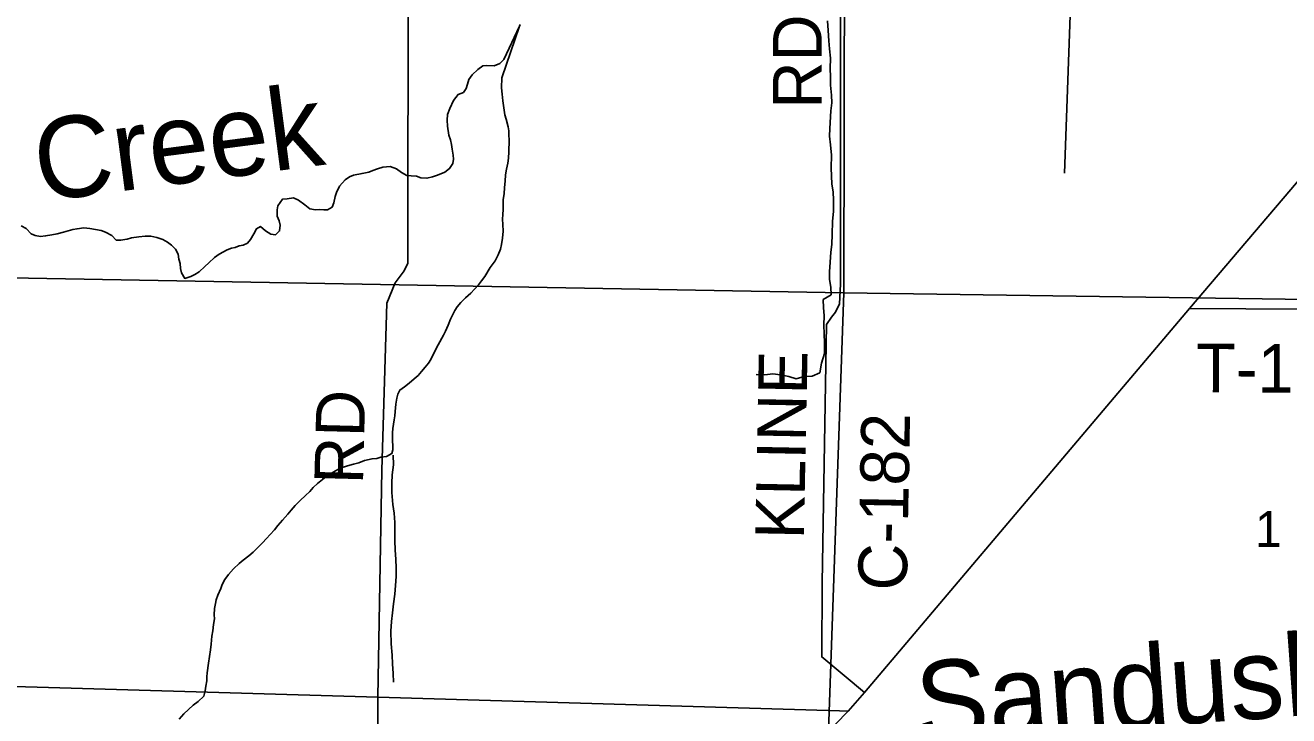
# Model space of a CAD drawing. Extents: x 1588073 to 2013523, y 1090242 to 1357120.
# Drawn here: x 1802438 to 1810221, y 1246824 to 1251078 of the extents above; entities that cross this region are included whole.
import ezdxf

# ---------------------------------------------------------------- set-up
doc = ezdxf.new("R2010")
doc.units = 0
for name, color, linetype in [('GM_X_County_Road', 7, 'Continuous'), ('GM_X_County_Road_Text', 7, 'Continuous'), ('GM_X_Major_River_Text', 7, 'Continuous'), ('GM_X_Minor_River', 7, 'Continuous'), ('GM_X_Minor_River_Text', 7, 'Continuous'), ('GM_X_Section', 7, 'Continuous'), ('GM_X_Section_Text', 7, 'Continuous'), ('GM_X_State_Route', 7, 'Continuous'), ('GM_X_Township_Road', 7, 'Continuous'), ('GM_X_Township_Road_Text', 7, 'Continuous')]:
    doc.layers.add(name, color=color, linetype=linetype)

msp = doc.modelspace()

# ---------------------------------------------------------------- linework, layer by layer
at = {"layer": 'GM_X_County_Road'}
for points in [[(1807607.3, 1246967.3), (1807344.2, 1247186.8), (1807346.5, 1247643.2), (1807374.9, 1249233.6), (1807405.7, 1249279.4), (1807430.2, 1249311.2), (1807453, 1249361.1), (1807460.8, 1249483.7), (1807461.3, 1252948.7), (1807475.3, 1254670.2), (1807505.4, 1260018)], [(1794150.9, 1247151.7), (1798046.5, 1247099.1), (1802019.4, 1247015.1), (1804609.2, 1246939.1)], [(1804609.2, 1246939.1), (1807453.7, 1246854.2)], [(1807453.7, 1246854.2), (1807507.4, 1246852.6)]]:
    msp.add_lwpolyline(points, dxfattribs=at)
at = {"layer": 'GM_X_Minor_River'}
msp.add_line((1808839.4, 1250166.5), (1808909.1, 1252030.1), dxfattribs=at)
for points in [[(1805482.6, 1251072.1), (1805386, 1250866.4), (1805361.4, 1250842.8), (1805327, 1250827.4), (1805280.8, 1250830.2), (1805256.7, 1250828.7), (1805226.1, 1250805.1), (1805191.4, 1250771.6), (1805170.8, 1250743.9), (1805162.2, 1250713.9), (1805153.7, 1250687.9), (1805137.2, 1250664.1), (1805104.8, 1250650.7), (1805076.1, 1250615), (1805053.1, 1250565.2), (1805038.4, 1250527.3), (1805037.8, 1250493.1), (1805039.1, 1250456.9), (1805048.2, 1250400.5), (1805057.7, 1250372.2), (1805063.2, 1250343.9), (1805068.7, 1250313.7), (1805074.1, 1250277.4), (1805075.7, 1250253.2), (1805071.2, 1250227.2), (1805052.6, 1250195.4), (1805022, 1250171.8), (1804997.7, 1250162.2), (1804971.4, 1250152.7), (1804947.2, 1250143.1), (1804912.9, 1250135.7), (1804874.7, 1250138.4), (1804848.8, 1250149), (1804814.7, 1250149.6), (1804788.6, 1250152.1), (1804756.8, 1250170.8), (1804725, 1250193.5), (1804687.1, 1250208.3), (1804640.8, 1250203.1), (1804608.5, 1250193.7), (1804580.1, 1250182.2), (1804553.9, 1250172.6), (1804513.5, 1250165.3), (1804461.1, 1250154.3), (1804434.8, 1250144.7), (1804408.3, 1250125.1), (1804373.5, 1250085.6), (1804354.7, 1250047.8), (1804348.3, 1250023.8), (1804339.5, 1249983.7), (1804329, 1249957.8), (1804300.6, 1249940.2), (1804276.5, 1249940.7), (1804252.4, 1249943.1), (1804226.3, 1249941.6), (1804192.2, 1249946.3), (1804160.5, 1249971), (1804120.8, 1249999.9), (1804090.9, 1250014.5), (1804050.6, 1250009.3), (1804022.4, 1250005.8), (1803993.6, 1249966.1), (1803989.1, 1249940.1), (1803990.5, 1249901.9), (1804002, 1249873.5), (1804007.6, 1249847.3), (1804004.9, 1249811.1), (1803980.4, 1249787.5), (1803950.3, 1249790.1), (1803918.5, 1249810.8), (1803886.8, 1249837.5), (1803862.5, 1249823.9), (1803845.8, 1249792), (1803825.2, 1249758.3), (1803806.7, 1249734.5), (1803780.3, 1249722.9), (1803756.1, 1249719.4), (1803731.9, 1249709.8), (1803707.7, 1249704.2), (1803681.4, 1249694.6), (1803632.7, 1249667.4), (1803604.2, 1249647.9), (1803569.4, 1249614.3), (1803544.9, 1249592.7), (1803510.2, 1249559.2), (1803483.8, 1249541.6), (1803457.4, 1249530), (1803421.1, 1249518.7), (1803401.6, 1249553.2), (1803394, 1249579.5), (1803392.5, 1249609.6), (1803385, 1249637.9), (1803379.5, 1249668.2), (1803364, 1249698.6), (1803338.3, 1249723.2), (1803314.5, 1249741.8), (1803286.6, 1249758.4), (1803248.7, 1249771.1), (1803212.6, 1249777.9), (1803176.5, 1249778.5), (1803138.3, 1249775.2)], [(1805482.6, 1251072.1), (1805373.9, 1250754.1), (1805372.8, 1250691.8), (1805376.2, 1250653.6), (1805379.4, 1250611.3), (1805392, 1250526.7), (1805401.6, 1250500.3), (1805412.8, 1250451.9), (1805416.4, 1250427.7), (1805418, 1250403.6), (1805419.3, 1250369.4), (1805416.1, 1250297.1), (1805415.4, 1250258.9), (1805410.8, 1250228.8), (1805402.1, 1250190.8), (1805397.5, 1250156.7), (1805394.8, 1250116.6), (1805390.1, 1250078.5), (1805387.4, 1250040.3), (1805382.8, 1250004.2), (1805381.7, 1249942), (1805379.1, 1249911.9), (1805378.6, 1249883.7), (1805380, 1249849.5), (1805381.3, 1249809.3), (1805378.6, 1249767.1), (1805371.8, 1249727.1), (1805365.3, 1249699.1), (1805350.6, 1249663.1), (1805331.9, 1249627.3), (1805303, 1249585.7), (1805269.9, 1249530), (1805249.3, 1249504.3), (1805230.8, 1249478.5), (1805206.2, 1249452.8), (1805183.7, 1249427.1), (1805151, 1249399.6), (1805120.4, 1249370), (1805099.8, 1249344.3), (1805085.3, 1249320.4), (1805070.8, 1249292.6), (1805058.3, 1249266.7), (1805043.6, 1249230.8), (1805026.8, 1249192.9), (1805014.3, 1249169), (1804981.1, 1249109.3), (1804966.6, 1249083.5), (1804937.3, 1249019.7), (1804922.9, 1248995.9), (1804902.3, 1248972.1), (1804879.7, 1248944.4), (1804859.2, 1248920.7), (1804834.7, 1248899.1), (1804804.1, 1248873.5), (1804773.6, 1248850), (1804745.1, 1248830.4), (1804732.6, 1248804.5), (1804726.2, 1248780.5), (1804721.5, 1248744.4), (1804716.7, 1248698.3), (1804714.2, 1248672.2), (1804709.7, 1248646.2), (1804702.8, 1248594), (1804700.3, 1248567.9), (1804699.9, 1248543.8), (1804701.4, 1248515.7), (1804702.9, 1248489.5), (1804702.5, 1248463.4), (1804696, 1248439.4), (1804663.5, 1248421.9), (1804629.3, 1248416.5), (1804603, 1248409), (1804574.9, 1248407.5), (1804528.5, 1248396.3), (1804492.1, 1248382.9), (1804459.7, 1248373.5), (1804423.4, 1248364.1), (1804378.9, 1248348.9), (1804338.4, 1248327.6), (1804299.8, 1248304.2), (1804269.2, 1248280.6), (1804238.6, 1248255.1), (1804212.1, 1248231.4), (1804191.5, 1248205.7), (1804165, 1248180.1), (1804132.3, 1248150.5), (1804101.6, 1248119), (1804077, 1248091.3), (1804056.4, 1248065.6), (1804023.7, 1248030), (1803994.9, 1247996.4), (1803974.4, 1247968.6), (1803947.7, 1247941), (1803925.2, 1247915.3), (1803900.6, 1247889.6), (1803841.3, 1247832.4), (1803814.8, 1247808.8), (1803780.2, 1247783.3), (1803755.7, 1247761.7), (1803721, 1247730.2), (1803690.2, 1247694.6)], [(1805486.6, 1251083.3), (1805482.6, 1251072.1)], [(1807380, 1251105.7), (1807383.5, 1251045.5), (1807389.1, 1250981.2), (1807392.7, 1250933), (1807398.3, 1250874.8), (1807395.8, 1250810.6), (1807399.5, 1250760.4), (1807399.1, 1250708.2), (1807404.7, 1250648), (1807406.3, 1250599.8), (1807399.9, 1250549.7), (1807395.1, 1250441.4), (1807392.8, 1250395.2), (1807398.4, 1250341), (1807404, 1250276.8), (1807403.4, 1250200.5), (1807405, 1250148.3), (1807406.7, 1250100.1), (1807414.3, 1250049.9), (1807418, 1250001.7), (1807417.5, 1249933.5), (1807411, 1249869.3), (1807408.4, 1249791.1), (1807406, 1249726.9), (1807401.6, 1249680.8), (1807397.2, 1249618.6), (1807392.7, 1249558.5), (1807392.4, 1249512.3), (1807400.1, 1249464.1), (1807401.7, 1249417.9), (1807353.4, 1249388.2), (1807355.1, 1249336.1), (1807358.7, 1249289.9), (1807358.3, 1249229.7), (1807359.9, 1249177.5), (1807361.5, 1249121.3), (1807361, 1249055.1), (1807342.6, 1248997), (1807332.1, 1248936.9), (1807285.9, 1248915.2), (1807235.8, 1248913.6), (1807187.6, 1248900), (1807141.7, 1248914.4), (1807089.6, 1248924.9), (1807043.6, 1248931.3), (1806993.5, 1248923.7), (1806941.4, 1248926.1)], [(1803138.3, 1249775.2), (1803091.9, 1249768.1), (1803065.7, 1249760.5), (1803025.3, 1249753.2), (1802999.2, 1249753.7), (1802971.6, 1249782.4), (1802931.8, 1249803.2), (1802905.8, 1249813.8), (1802835.7, 1249825.2), (1802799.6, 1249829.9), (1802757.3, 1249824.6), (1802731.1, 1249819.1), (1802674.6, 1249804.1), (1802634.2, 1249792.8), (1802602, 1249787.4), (1802563.7, 1249780), (1802531.4, 1249776.6), (1802499.4, 1249783.3), (1802475.5, 1249793.8), (1802443.9, 1249826.5), (1802412.1, 1249843.2)], [(1804704.3, 1248429), (1804705.9, 1248370.8), (1804699.4, 1248308.7), (1804697, 1248256.5), (1804696.6, 1248200.3), (1804702.1, 1248126.1), (1804709.7, 1248071.8), (1804715.3, 1248015.6), (1804714.5, 1247901.2), (1804716.1, 1247847), (1804721.7, 1247786.8), (1804723.3, 1247734.6), (1804722.9, 1247682.4), (1804718.5, 1247626.3), (1804714.1, 1247574.1), (1804705.7, 1247514), (1804701.3, 1247457.8), (1804694.9, 1247405.7), (1804690.4, 1247345.6), (1804691.9, 1247267.3), (1804699.4, 1247197), (1804701, 1247144.8), (1804704.5, 1247084.6), (1804706.2, 1247030.4)], [(1803690.2, 1247694.6), (1803667.6, 1247662.9), (1803650.9, 1247633), (1803642.5, 1247609.1), (1803623.7, 1247567.2), (1803615.1, 1247539.2), (1803610.7, 1247515.2), (1803604.1, 1247485.2), (1803601.4, 1247445), (1803603, 1247420.9), (1803598.4, 1247386.8), (1803593.6, 1247346.7), (1803587, 1247314.6), (1803584.1, 1247264.5), (1803579.5, 1247230.4), (1803572.8, 1247190.3), (1803568, 1247148.2), (1803558.9, 1247088.1), (1803556.5, 1247064), (1803556.1, 1247039.9), (1803551.4, 1247005.8), (1803546.9, 1246977.7), (1803538.3, 1246945.7), (1803503.6, 1246912.2), (1803473, 1246888.7), (1803444.4, 1246863.1), (1803415.8, 1246835.5), (1803387.1, 1246803.9)]]:
    msp.add_lwpolyline(points, dxfattribs=at)
at = {"layer": 'GM_X_Section'}
for points in [[(1802155, 1254713.2), (1807490.3, 1254704.3), (1807479.7, 1249429), (1802113, 1249526.3)], [(1807490.3, 1254704.3), (1812801.3, 1254645.4), (1812776.6, 1249354.2), (1807479.7, 1249429)], [(1802113, 1249526.3), (1807479.7, 1249429), (1807302, 1244327), (1801959.1, 1244386.1)]]:
    msp.add_lwpolyline(points, close=True, dxfattribs=at)
msp.add_lwpolyline([(1807302, 1244327), (1807479.7, 1249429), (1812776.6, 1249354.2)], dxfattribs=at)
at = {"layer": 'GM_X_State_Route'}
for points in [[(1807913.2, 1247328.7), (1809609.6, 1249333), (1814107.9, 1254616.7), (1814268.8, 1254807), (1814516.2, 1255099.6), (1815522.2, 1256263.7), (1815663.8, 1256450.6), (1815664.4, 1256451.4)], [(1805433.5, 1244529.9), (1805434.5, 1244531.1), (1805763, 1244919.9), (1806972.9, 1246304.3), (1807507.4, 1246852.6), (1807607.3, 1246967.3), (1807913.2, 1247328.7)]]:
    msp.add_lwpolyline(points, dxfattribs=at)
at = {"layer": 'GM_X_Township_Road'}
for points in [[(1804795, 1250145), (1804807, 1254691.9)], [(1804609.2, 1246939.1), (1804609.2, 1246939.1), (1804634.9, 1248336.4), (1804665.4, 1249365.6), (1804717.4, 1249491.6), (1804772.6, 1249565.2), (1804795.4, 1249613.1), (1804794.1, 1249808.2), (1804795, 1250142.8), (1804795, 1250145)], [(1809609.6, 1249333), (1813074, 1249313.2), (1813250.3, 1249566), (1813581.6, 1249844.7), (1813940.7, 1250056.8)], [(1804603.8, 1243716.5), (1804605.1, 1243916), (1804607.5, 1244107.2), (1804609.2, 1246939.1)]]:
    msp.add_lwpolyline(points, dxfattribs=at)

# ---------------------------------------------------------------- texts
at = {"layer": 'GM_X_County_Road_Text'}
for s, rotation, p in [('RD', 90, (1807344.3, 1250564.9)), ('KLINE', 88.85398, (1807234.3, 1247909.7)), ('C-182', 88.89223, (1807868, 1247593.4))]:
    msp.add_text(s, height=300, rotation=rotation, dxfattribs=at).set_placement(p)
at = {"layer": 'GM_X_Major_River_Text'}
msp.add_text('Sandusky', height=500.3, rotation=4.15125, dxfattribs=at).set_placement((1807942.3, 1246654.1))
at = {"layer": 'GM_X_Minor_River_Text'}
msp.add_text('Creek', height=500.3, rotation=7.41619, dxfattribs=at).set_placement((1802525.9, 1249989.9))
at = {"layer": 'GM_X_Section_Text'}
msp.add_text('1', height=221, rotation=0.00001, dxfattribs=at).set_placement((1810013.2, 1247863.7))
at = {"layer": 'GM_X_Township_Road_Text'}
for s, rotation, p in [('T-129', 359.71929, (1809649.9, 1248816.7)), ('RD', 88.52771, (1804518.4, 1248248.5))]:
    msp.add_text(s, height=300, rotation=rotation, dxfattribs=at).set_placement(p)

doc.saveas('drawing.dxf')
